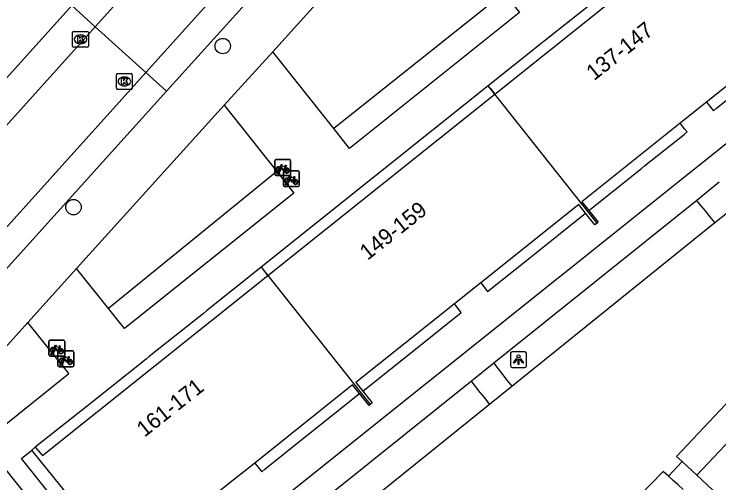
# Model space of a CAD drawing. Extents: x 159040 to 160094, y 381214 to 382518.
# Drawn here: x 159621.21 to 159665.82, y 381776.68 to 381806.35 of the extents above; entities that cross this region are included whole.
import ezdxf

# ---------------------------------------------------------------- set-up
doc = ezdxf.new("R2010")
doc.units = 0
for name, color, linetype in [('IMGEO_Boom', 7, 'Continuous'), ('IMGEO_Fietsenrek', 7, 'Continuous'), ('IMGEO_Haag', 7, 'Continuous'), ('IMGEO_Kolk', 7, 'Continuous'), ('IMGEO_Lichtpunt', 7, 'Continuous'), ('IMGEO_Pand', 7, 'Continuous'), ('IMGEO_Pand_nummerreeks', 7, 'Continuous'), ('IMGEO_Pand_overbouw', 7, 'Continuous'), ('IMGEO_Parkeervlak_open', 7, 'Continuous'), ('IMGEO_Rijbaan_lokaal_open', 7, 'Continuous'), ('IMGEO_Voetpad_gesloten', 7, 'Continuous'), ('IMGEO_Voetpad_open', 7, 'Continuous')]:
    doc.layers.add(name, color=color, linetype=linetype)

msp = doc.modelspace()

# ---------------------------------------------------------------- linework, layer by layer
at = {"layer": 'IMGEO_Boom'}
for centre in [(159634.418, 381804.325), (159624.97, 381794.13)]:
    msp.add_circle(centre, 0.489, dxfattribs=at)
at = {"layer": 'IMGEO_Fietsenrek'}
for p, q in [((159637.707, 381796.219), (159637.707, 381797.06)), ((159637.707, 381797.06), (159637.707, 381796.219)), ((159637.782, 381797.144), (159638.623, 381797.144)), ((159638.623, 381797.144), (159637.782, 381797.144)), ((159638.707, 381797.069), (159638.707, 381796.228)), ((159638.707, 381796.228), (159638.707, 381797.069)), ((159637.834, 381796.228), (159637.873, 381796.388)), ((159637.945, 381796.4), (159637.944, 381796.404)), ((159637.976, 381796.411), (159637.977, 381796.404)), ((159638.329, 381796.433), (159639.17, 381796.433)), ((159639.17, 381796.433), (159638.329, 381796.433)), ((159638.394, 381796.693), (159638.43, 381796.598)), ((159638.632, 381796.144), (159637.791, 381796.144)), ((159637.791, 381796.144), (159638.632, 381796.144)), ((159637.868, 381796.228), (159637.834, 381796.228)), ((159637.903, 381796.376), (159637.868, 381796.228)), ((159637.986, 381796.228), (159637.952, 381796.37)), ((159637.984, 381796.374), (159638.019, 381796.228)), ((159638.019, 381796.228), (159637.986, 381796.228)), ((159638.254, 381795.508), (159638.254, 381796.349)), ((159638.254, 381796.349), (159638.254, 381795.508)), ((159638.941, 381795.982), (159638.977, 381795.887)), ((159639.254, 381796.358), (159639.254, 381795.517)), ((159639.254, 381795.517), (159639.254, 381796.358)), ((159638.381, 381795.517), (159638.42, 381795.677)), ((159638.415, 381795.517), (159638.381, 381795.517)), ((159638.45, 381795.665), (159638.415, 381795.517)), ((159638.492, 381795.689), (159638.491, 381795.693)), ((159638.533, 381795.517), (159638.499, 381795.659)), ((159638.523, 381795.7), (159638.524, 381795.693)), ((159638.531, 381795.663), (159638.566, 381795.517)), ((159638.566, 381795.517), (159638.533, 381795.517)), ((159639.179, 381795.433), (159638.338, 381795.433)), ((159638.338, 381795.433), (159639.179, 381795.433)), ((159623.489, 381785.71), (159624.33, 381785.71)), ((159624.33, 381785.71), (159623.489, 381785.71)), ((159623.414, 381784.785), (159623.414, 381785.626)), ((159623.414, 381785.626), (159623.414, 381784.785)), ((159624.101, 381785.259), (159624.137, 381785.164)), ((159624.414, 381785.635), (159624.414, 381784.794)), ((159624.414, 381784.794), (159624.414, 381785.635)), ((159623.541, 381784.794), (159623.58, 381784.954)), ((159623.575, 381784.794), (159623.541, 381784.794)), ((159623.61, 381784.942), (159623.575, 381784.794)), ((159623.652, 381784.966), (159623.651, 381784.97)), ((159623.693, 381784.794), (159623.659, 381784.936)), ((159623.683, 381784.977), (159623.684, 381784.97)), ((159623.691, 381784.94), (159623.726, 381784.794)), ((159623.726, 381784.794), (159623.693, 381784.794)), ((159623.987, 381784.11), (159623.987, 381784.951)), ((159623.987, 381784.951), (159623.987, 381784.11)), ((159624.062, 381785.035), (159624.903, 381785.035)), ((159624.903, 381785.035), (159624.062, 381785.035)), ((159624.987, 381784.96), (159624.987, 381784.119)), ((159624.987, 381784.119), (159624.987, 381784.96)), ((159624.339, 381784.71), (159623.498, 381784.71)), ((159623.498, 381784.71), (159624.339, 381784.71)), ((159624.674, 381784.584), (159624.71, 381784.489)), ((159624.912, 381784.035), (159624.071, 381784.035)), ((159624.071, 381784.035), (159624.912, 381784.035)), ((159624.114, 381784.119), (159624.153, 381784.279)), ((159624.148, 381784.119), (159624.114, 381784.119)), ((159624.183, 381784.267), (159624.148, 381784.119)), ((159624.225, 381784.291), (159624.224, 381784.295)), ((159624.266, 381784.119), (159624.232, 381784.261)), ((159624.256, 381784.302), (159624.257, 381784.295)), ((159624.264, 381784.265), (159624.299, 381784.119)), ((159624.299, 381784.119), (159624.266, 381784.119))]:
    msp.add_line(p, q, dxfattribs=at)
for points in [[(159638.02, 381796.67), (159638.115, 381796.834), (159638.201, 381796.82), (159638.203, 381796.811), (159638.147, 381796.8), (159638.12, 381796.755), (159638.376, 381796.714)], [(159638.041, 381796.618), (159637.989, 381796.528), (159637.949, 381796.503), (159637.95, 381796.55), (159638.005, 381796.644)], [(159638.316, 381796.426), (159638.266, 381796.426), (159638.075, 381796.677), (159638.056, 381796.645)], [(159638.363, 381796.689), (159638.106, 381796.73), (159638.089, 381796.701), (159638.256, 381796.481), (159638.363, 381796.689)], [(159638.411, 381796.591), (159638.381, 381796.668), (159638.272, 381796.45), (159638.315, 381796.45)], [(159638.345, 381796.45), (159638.465, 381796.449), (159638.421, 381796.563)], [(159638.441, 381796.57), (159638.496, 381796.425), (159638.346, 381796.425)], [(159638.376, 381796.714), (159638.401, 381796.763), (159638.395, 381796.767), (159638.372, 381796.771), (159638.36, 381796.778), (159638.359, 381796.781), (159638.361, 381796.786), (159638.456, 381796.771), (159638.458, 381796.761), (159638.448, 381796.748), (159638.436, 381796.742), (159638.422, 381796.748), (159638.394, 381796.693)], [(159638.567, 381795.959), (159638.662, 381796.123), (159638.748, 381796.109), (159638.75, 381796.1), (159638.694, 381796.089), (159638.667, 381796.044), (159638.923, 381796.003)], [(159638.863, 381795.715), (159638.813, 381795.715), (159638.622, 381795.966), (159638.603, 381795.934)], [(159638.91, 381795.978), (159638.653, 381796.019), (159638.636, 381795.99), (159638.803, 381795.77), (159638.91, 381795.978)], [(159638.958, 381795.88), (159638.928, 381795.957), (159638.819, 381795.739), (159638.862, 381795.739)], [(159638.923, 381796.003), (159638.948, 381796.052), (159638.942, 381796.056), (159638.919, 381796.06), (159638.907, 381796.067), (159638.906, 381796.07), (159638.908, 381796.075), (159639.003, 381796.06), (159639.005, 381796.05), (159638.995, 381796.037), (159638.983, 381796.031), (159638.969, 381796.037), (159638.941, 381795.982)], [(159638.588, 381795.907), (159638.536, 381795.817), (159638.496, 381795.792), (159638.497, 381795.839), (159638.552, 381795.933)], [(159638.892, 381795.739), (159639.012, 381795.738), (159638.968, 381795.852)], [(159638.988, 381795.859), (159639.043, 381795.714), (159638.893, 381795.714)], [(159623.727, 381785.236), (159623.822, 381785.4), (159623.908, 381785.386), (159623.91, 381785.377), (159623.854, 381785.366), (159623.827, 381785.321), (159624.083, 381785.28)], [(159624.023, 381784.992), (159623.973, 381784.992), (159623.782, 381785.243), (159623.763, 381785.211)], [(159624.07, 381785.255), (159623.813, 381785.296), (159623.796, 381785.267), (159623.963, 381785.047), (159624.07, 381785.255)], [(159624.083, 381785.28), (159624.108, 381785.329), (159624.102, 381785.333), (159624.079, 381785.337), (159624.067, 381785.344), (159624.066, 381785.347), (159624.068, 381785.352), (159624.163, 381785.337), (159624.165, 381785.327), (159624.155, 381785.314), (159624.143, 381785.308), (159624.129, 381785.314), (159624.101, 381785.259)], [(159623.748, 381785.184), (159623.696, 381785.094), (159623.656, 381785.069), (159623.657, 381785.116), (159623.712, 381785.21)], [(159624.118, 381785.157), (159624.088, 381785.234), (159623.979, 381785.016), (159624.022, 381785.016)], [(159624.052, 381785.016), (159624.172, 381785.015), (159624.128, 381785.129)], [(159624.148, 381785.136), (159624.203, 381784.991), (159624.053, 381784.991)], [(159624.321, 381784.509), (159624.269, 381784.419), (159624.229, 381784.394), (159624.23, 381784.441), (159624.285, 381784.535)], [(159624.3, 381784.561), (159624.395, 381784.725), (159624.481, 381784.711), (159624.483, 381784.702), (159624.427, 381784.691), (159624.4, 381784.646), (159624.656, 381784.605)], [(159624.596, 381784.317), (159624.546, 381784.317), (159624.355, 381784.568), (159624.336, 381784.536)], [(159624.643, 381784.58), (159624.386, 381784.621), (159624.369, 381784.592), (159624.536, 381784.372), (159624.643, 381784.58)], [(159624.691, 381784.482), (159624.661, 381784.559), (159624.552, 381784.341), (159624.595, 381784.341)], [(159624.625, 381784.341), (159624.745, 381784.34), (159624.701, 381784.454)], [(159624.721, 381784.461), (159624.776, 381784.316), (159624.626, 381784.316)], [(159624.656, 381784.605), (159624.681, 381784.654), (159624.675, 381784.658), (159624.652, 381784.662), (159624.64, 381784.669), (159624.639, 381784.672), (159624.641, 381784.677), (159624.736, 381784.662), (159624.738, 381784.652), (159624.728, 381784.639), (159624.716, 381784.633), (159624.702, 381784.639), (159624.674, 381784.584)]]:
    msp.add_lwpolyline(points, dxfattribs=at)
for centre, radius, start, end in [((159637.785, 381797.066), 0.0779, 92.4484, 184.2845), ((159637.785, 381797.066), 0.0779, 92.4484, 184.2845), ((159638.629, 381797.066), 0.0779, 2.4484, 94.2845), ((159638.629, 381797.066), 0.0779, 2.4484, 94.2845), ((159637.947, 381796.529), 0.159, 62.6766, 242.1369), ((159637.947, 381796.529), 0.129, 63.3192, 238.903), ((159637.927, 381796.4), 0.0499, 12.8025, 158.6934), ((159637.927, 381796.4), 0.0174, 12.8025, 163.4502), ((159637.947, 381796.529), 0.129, 253.415, 269.0204), ((159637.947, 381796.529), 0.129, 283.6043, 43.4302), ((159637.947, 381796.529), 0.159, 283.5766, 46.6042), ((159638.332, 381796.355), 0.0779, 92.4484, 184.2845), ((159638.332, 381796.355), 0.0779, 92.4484, 184.2845), ((159638.474, 381796.445), 0.159, 113.3408, 178.3217), ((159638.474, 381796.445), 0.159, 187.0065, 105.7708), ((159638.474, 381796.445), 0.129, 113.923, 177.9556), ((159638.474, 381796.445), 0.129, 188.6715, 104.5883), ((159639.176, 381796.355), 0.0779, 2.4484, 94.2845), ((159639.176, 381796.355), 0.0779, 2.4484, 94.2845), ((159637.785, 381796.222), 0.0779, 182.4484, 274.2845), ((159637.785, 381796.222), 0.0779, 182.4484, 274.2845), ((159637.947, 381796.529), 0.159, 253.9967, 271.7867), ((159638.494, 381795.818), 0.159, 62.6766, 242.1369), ((159638.494, 381795.818), 0.129, 63.3192, 238.903), ((159638.629, 381796.222), 0.0779, 272.4484, 4.2845), ((159638.629, 381796.222), 0.0779, 272.4484, 4.2845), ((159638.332, 381795.511), 0.0779, 182.4484, 274.2845), ((159638.332, 381795.511), 0.0779, 182.4484, 274.2845), ((159638.474, 381795.689), 0.0499, 12.8025, 158.6934), ((159638.494, 381795.818), 0.159, 253.9967, 271.7867), ((159638.474, 381795.689), 0.0174, 12.8025, 163.4502), ((159638.494, 381795.818), 0.129, 253.415, 269.0204), ((159638.494, 381795.818), 0.129, 283.6043, 43.4302), ((159638.494, 381795.818), 0.159, 283.5766, 46.6042), ((159639.021, 381795.734), 0.159, 113.3408, 178.3217), ((159639.021, 381795.734), 0.159, 187.0065, 105.7708), ((159639.021, 381795.734), 0.129, 113.923, 177.9556), ((159639.021, 381795.734), 0.129, 188.6715, 104.5883), ((159639.176, 381795.511), 0.0779, 272.4484, 4.2845), ((159639.176, 381795.511), 0.0779, 272.4484, 4.2845), ((159623.492, 381785.632), 0.0779, 92.4484, 184.2845), ((159623.492, 381785.632), 0.0779, 92.4484, 184.2845), ((159624.336, 381785.632), 0.0779, 2.4484, 94.2845), ((159624.336, 381785.632), 0.0779, 2.4484, 94.2845), ((159623.654, 381785.095), 0.159, 62.6766, 242.1369), ((159623.654, 381785.095), 0.129, 63.3192, 238.903), ((159623.634, 381784.966), 0.0499, 12.8025, 158.6934), ((159623.654, 381785.095), 0.159, 253.9967, 271.7867), ((159623.634, 381784.966), 0.0174, 12.8025, 163.4502), ((159623.654, 381785.095), 0.129, 253.415, 269.0204), ((159623.654, 381785.095), 0.129, 283.6043, 43.4302), ((159623.654, 381785.095), 0.159, 283.5766, 46.6042), ((159624.065, 381784.957), 0.0779, 92.4484, 184.2845), ((159624.065, 381784.957), 0.0779, 92.4484, 184.2845), ((159624.181, 381785.011), 0.159, 113.3408, 178.3217), ((159624.181, 381785.011), 0.159, 187.0065, 105.7708), ((159624.181, 381785.011), 0.129, 113.923, 177.9556), ((159624.181, 381785.011), 0.129, 188.6715, 104.5883), ((159624.336, 381784.788), 0.0779, 272.4484, 4.2845), ((159624.336, 381784.788), 0.0779, 272.4484, 4.2845), ((159624.909, 381784.957), 0.0779, 2.4484, 94.2845), ((159624.909, 381784.957), 0.0779, 2.4484, 94.2845), ((159623.492, 381784.788), 0.0779, 182.4484, 274.2845), ((159623.492, 381784.788), 0.0779, 182.4484, 274.2845), ((159624.227, 381784.42), 0.159, 62.6766, 242.1369), ((159624.227, 381784.42), 0.129, 63.3192, 238.903), ((159624.227, 381784.42), 0.129, 283.6043, 43.4302), ((159624.227, 381784.42), 0.159, 283.5766, 46.6042), ((159624.754, 381784.336), 0.159, 113.3408, 178.3217), ((159624.754, 381784.336), 0.159, 187.0065, 105.7708), ((159624.754, 381784.336), 0.129, 113.923, 177.9556), ((159624.754, 381784.336), 0.129, 188.6715, 104.5883), ((159624.065, 381784.113), 0.0779, 182.4484, 274.2845), ((159624.065, 381784.113), 0.0779, 182.4484, 274.2845), ((159624.207, 381784.291), 0.0499, 12.8025, 158.6934), ((159624.227, 381784.42), 0.159, 253.9967, 271.7867), ((159624.207, 381784.291), 0.0174, 12.8025, 163.4502), ((159624.227, 381784.42), 0.129, 253.415, 269.0204), ((159624.909, 381784.113), 0.0779, 272.4484, 4.2845), ((159624.909, 381784.113), 0.0779, 272.4484, 4.2845)]:
    msp.add_arc(centre, radius, start, end, dxfattribs=at)
at = {"layer": 'IMGEO_Haag'}
for points in [[(159652.209, 381807.696), (159641.444, 381799.108)], [(159637.836, 381796.387), (159627.185, 381787.716)], [(159652.715, 381782.803), (159665.563, 381793.152)], [(159675.338, 381785.62), (159672.448, 381788.23), (159663.146, 381778.345), (159663.486, 381778.037)], [(159664.419, 381777.173), (159672.65, 381785.89), (159674.213, 381784.393)], [(159638.455, 381771.318), (159651.309, 381781.67)], [(159662.63, 381777.115), (159662.301, 381777.411), (159659.119, 381774.164), (159665.671, 381767.924)]]:
    msp.add_lwpolyline(points, dxfattribs=at)
at = {"layer": 'IMGEO_Kolk'}
for p, q in [((159624.915, 381804.324), (159624.915, 381805.176)), ((159624.99, 381805.25), (159625.842, 381805.25)), ((159625.403, 381805.03), (159625.428, 381805.03)), ((159625.916, 381805.176), (159625.916, 381804.324)), ((159625.426, 381804.47), (159625.401, 381804.47)), ((159625.842, 381804.25), (159624.99, 381804.25)), ((159627.688, 381801.66), (159627.688, 381802.512)), ((159627.763, 381802.586), (159628.615, 381802.586)), ((159628.176, 381802.366), (159628.201, 381802.366)), ((159628.689, 381802.512), (159628.689, 381801.66)), ((159628.199, 381801.806), (159628.174, 381801.806)), ((159628.615, 381801.586), (159627.763, 381801.586))]:
    msp.add_line(p, q, dxfattribs=at)
for points in [[(159624.915, 381804.324), (159624.915, 381805.176)], [(159624.99, 381805.25), (159625.842, 381805.25)], [(159625.236, 381804.95), (159625.359, 381804.95), (159625.359, 381804.799), (159625.489, 381804.95), (159625.653, 381804.95), (159625.507, 381804.799), (159625.66, 381804.55), (159625.508, 381804.55), (159625.423, 381804.714), (159625.359, 381804.647), (159625.359, 381804.55), (159625.236, 381804.55), (159625.236, 381804.95)], [(159625.916, 381805.176), (159625.916, 381804.324)], [(159625.842, 381804.25), (159624.99, 381804.25)], [(159627.688, 381801.66), (159627.688, 381802.512)], [(159627.763, 381802.586), (159628.615, 381802.586)], [(159628.009, 381802.286), (159628.132, 381802.286), (159628.132, 381802.135), (159628.262, 381802.286), (159628.426, 381802.286), (159628.28, 381802.135), (159628.433, 381801.886), (159628.281, 381801.886), (159628.196, 381802.05), (159628.132, 381801.983), (159628.132, 381801.886), (159628.009, 381801.886), (159628.009, 381802.286)], [(159628.689, 381802.512), (159628.689, 381801.66)], [(159628.615, 381801.586), (159627.763, 381801.586)]]:
    msp.add_lwpolyline(points, dxfattribs=at)
for centre, start, end in [((159624.992, 381805.174), 91.552, 178.448), ((159624.992, 381805.174), 91.552, 178.448), ((159625.84, 381805.174), 1.552, 88.448), ((159625.84, 381805.174), 1.552, 88.448), ((159624.992, 381804.326), 181.552, 268.448), ((159624.992, 381804.326), 181.552, 268.448), ((159625.84, 381804.326), 271.552, 358.448), ((159625.84, 381804.326), 271.552, 358.448), ((159627.765, 381802.51), 91.552, 178.448), ((159627.765, 381802.51), 91.552, 178.448), ((159628.613, 381802.51), 1.552, 88.448), ((159628.613, 381802.51), 1.552, 88.448), ((159627.765, 381801.662), 181.552, 268.448), ((159627.765, 381801.662), 181.552, 268.448), ((159628.613, 381801.662), 271.552, 358.448), ((159628.613, 381801.662), 271.552, 358.448)]:
    msp.add_arc(centre, 0.0765, start, end, dxfattribs=at)
for centre, major_axis, ratio, start_param, end_param in [((159625.402, 381804.75), (-0.387, 0.002), 0.722429, 4.712389, 7.853982), ((159625.427, 381804.75), (-0.39, 0.002), 0.717154, 1.570796, 4.712389), ((159628.175, 381802.086), (-0.387, 0.002), 0.722429, 4.712389, 7.853982), ((159628.2, 381802.086), (-0.39, 0.002), 0.717154, 1.570796, 4.712389)]:
    msp.add_ellipse(centre, major_axis=major_axis, ratio=ratio, start_param=start_param, end_param=end_param, dxfattribs=at)
at = {"layer": 'IMGEO_Lichtpunt'}
for p, q in [((159652.64, 381784.89), (159652.64, 381784.083)), ((159652.64, 381784.89), (159652.64, 381784.083)), ((159653.542, 381784.985), (159652.734, 381784.985)), ((159653.542, 381784.985), (159652.734, 381784.985)), ((159653.636, 381784.083), (159653.636, 381784.89)), ((159653.636, 381784.083), (159653.636, 381784.89)), ((159652.734, 381783.989), (159653.542, 381783.989)), ((159652.734, 381783.989), (159653.542, 381783.989))]:
    msp.add_line(p, q, dxfattribs=at)
for points in [[(159653.014, 381784.554), (159653.053, 381784.526), (159652.865, 381784.264), (159652.827, 381784.291), (159653.014, 381784.554)], [(159653.116, 381784.506), (159653.163, 381784.506), (159653.163, 381784.184), (159653.116, 381784.184), (159653.116, 381784.506)], [(159653.226, 381784.526), (159653.264, 381784.553), (159653.451, 381784.291), (159653.412, 381784.263), (159653.226, 381784.526)]]:
    msp.add_lwpolyline(points, dxfattribs=at)
msp.add_circle((159653.139, 381784.688), 0.0994, dxfattribs=at)
for centre, start, end in [((159652.734, 381784.89), 90, 180), ((159652.734, 381784.89), 90, 180), ((159653.542, 381784.89), 0, 90), ((159653.542, 381784.89), 0, 90), ((159652.734, 381784.083), 180, 270), ((159652.734, 381784.083), 180, 270), ((159653.542, 381784.083), 270, 0), ((159653.542, 381784.083), 270, 360)]:
    msp.add_arc(centre, 0.0946, start, end, dxfattribs=at)
at = {"layer": 'IMGEO_Pand'}
for points in [[(159651.632, 381801.285), (159665.8, 381812.605), (159665.398, 381813.125), (159665.632, 381813.306), (159666.46, 381812.323)], [(159671.99, 381805.439), (159672.462, 381804.845), (159672.351, 381804.757), (159672.227, 381804.658), (159671.751, 381805.257), (159671.323, 381805.795), (159665.042, 381800.778), (159663.368, 381799.441), (159657.148, 381794.473), (159657.587, 381793.923), (159658.181, 381793.179), (159658.107, 381793.119)], [(159637.27, 381789.809), (159651.632, 381801.285)], [(159658.107, 381793.119), (159651.632, 381801.285)], [(159658.107, 381793.119), (159657.973, 381793.009), (159657.38, 381793.757), (159656.949, 381794.302), (159650.748, 381789.351), (159649.075, 381788.016), (159642.842, 381783.04), (159643.281, 381782.496), (159643.883, 381781.751), (159643.748, 381781.64)], [(159622.325, 381778.755), (159622.549, 381778.943), (159622.999, 381778.406), (159637.27, 381789.809)], [(159637.27, 381789.809), (159643.748, 381781.64)], [(159643.748, 381781.64), (159643.676, 381781.579), (159643.075, 381782.332), (159642.635, 381782.885), (159636.444, 381777.939), (159634.763, 381776.594), (159628.504, 381771.591), (159628.941, 381771.044), (159628.836, 381770.96), (159628.707, 381770.857), (159622.325, 381778.755)]]:
    msp.add_lwpolyline(points, dxfattribs=at)
at = {"layer": 'IMGEO_Pand_overbouw'}
for points in [[(159665.398, 381813.125), (159661.977, 381810.394), (159661.789, 381810.244), (159658.362, 381807.508), (159658.168, 381807.353), (159654.752, 381804.626), (159654.555, 381804.469), (159651.222, 381801.808), (159651.219, 381801.806), (159651.375, 381801.61), (159651.632, 381801.285), (159665.8, 381812.605)], [(159671.751, 381805.257), (159671.323, 381805.795), (159665.042, 381800.778), (159665.318, 381800.432), (159665.475, 381800.237), (159665.671, 381800.394), (159668.158, 381802.383), (159668.36, 381802.545)], [(159651.632, 381801.285), (159651.219, 381801.806), (159636.852, 381790.336), (159637.27, 381789.809)], [(159657.587, 381793.923), (159660.915, 381796.583), (159661.113, 381796.741), (159663.613, 381798.739), (159663.806, 381798.893), (159663.65, 381799.089), (159663.368, 381799.441), (159657.148, 381794.473)], [(159650.748, 381789.351), (159651.184, 381788.804), (159653.845, 381790.931), (159657.38, 381793.757), (159656.949, 381794.302)], [(159637.27, 381789.809), (159637.007, 381790.14), (159636.852, 381790.336), (159636.728, 381790.237), (159633.388, 381787.571), (159633.189, 381787.412), (159629.763, 381784.677), (159629.562, 381784.517), (159626.151, 381781.793), (159625.947, 381781.63), (159622.549, 381778.943), (159622.999, 381778.406)], [(159643.281, 381782.496), (159646.821, 381785.32), (159649.513, 381787.467), (159649.075, 381788.016), (159642.842, 381783.04)], [(159636.444, 381777.939), (159636.725, 381777.587), (159636.881, 381777.391), (159637.079, 381777.55), (159639.555, 381779.524), (159639.748, 381779.679), (159643.075, 381782.332), (159642.635, 381782.885)]]:
    msp.add_lwpolyline(points, close=True, dxfattribs=at)
at = {"layer": 'IMGEO_Parkeervlak_open'}
for points in [[(159626.352, 381805.552), (159624.86, 381806.887)], [(159629.549, 381802.659), (159630.856, 381801.471)]]:
    msp.add_lwpolyline(points, dxfattribs=at)
at = {"layer": 'IMGEO_Rijbaan_lokaal_open'}
for points in [[(159638.897, 381819.482), (159626.352, 381805.552)], [(159629.549, 381802.659), (159642.102, 381816.592)], [(159626.352, 381805.552), (159602.517, 381779.098)], [(159629.549, 381802.659), (159626.352, 381805.552)], [(159613.786, 381785.161), (159629.549, 381802.659)]]:
    msp.add_lwpolyline(points, dxfattribs=at)
at = {"layer": 'IMGEO_Voetpad_gesloten'}
for points in [[(159703.332, 381778.057), (159702.939, 381778.5), (159699.62, 381781.437), (159675.685, 381803.499), (159673.113, 381803.604), (159630.084, 381769.208)], [(159665.84, 381795.709), (159664.425, 381794.557)], [(159664.425, 381794.557), (159651.572, 381784.25)], [(159651.572, 381784.25), (159650.152, 381783.116)], [(159650.152, 381783.116), (159637.272, 381772.791)]]:
    msp.add_lwpolyline(points, dxfattribs=at)
at = {"layer": 'IMGEO_Voetpad_open'}
for points in [[(159643.428, 381815.397), (159630.856, 381801.471)], [(159637.588, 381803.968), (159646.945, 381814.368)], [(159652.209, 381807.696), (159653.2, 381806.44), (159642.443, 381797.849), (159641.444, 381799.108)], [(159603.32, 381782.965), (159624.86, 381806.887)], [(159637.588, 381803.968), (159634.517, 381800.588)], [(159641.444, 381799.108), (159637.588, 381803.968)], [(159630.856, 381801.471), (159616.994, 381786.112)], [(159625.171, 381790.25), (159634.517, 381800.588)], [(159634.517, 381800.588), (159637.836, 381796.387)], [(159637.836, 381796.387), (159638.923, 381795.012), (159628.195, 381786.445), (159627.185, 381787.716)], [(159665.563, 381793.152), (159665.247, 381793.543), (159664.963, 381793.893), (159664.68, 381794.242), (159664.425, 381794.557)], [(159665.563, 381793.152), (159666.977, 381794.289)], [(159625.171, 381790.25), (159622.091, 381786.841)], [(159627.185, 381787.716), (159625.171, 381790.25)], [(159615.351, 381779.363), (159615.349, 381777.258), (159626.736, 381766.686), (159628.324, 381767.963), (159619.279, 381779.271), (159624.677, 381783.598), (159622.091, 381786.841)], [(159622.091, 381786.841), (159615.351, 381779.363)], [(159674.213, 381784.393), (159666.112, 381775.584), (159664.419, 381777.173)], [(159651.572, 381784.25), (159651.85, 381783.897), (159652.129, 381783.544), (159652.408, 381783.191), (159652.715, 381782.803)], [(159651.309, 381781.67), (159651.001, 381782.056), (159650.72, 381782.408), (159650.438, 381782.759), (159650.152, 381783.116)], [(159651.309, 381781.67), (159652.715, 381782.803)], [(159630.084, 381769.208), (159630.024, 381769.286), (159629.27, 381768.718), (159621.675, 381778.223), (159622.325, 381778.755)], [(159662.63, 381777.115), (159663.486, 381778.037)], [(159663.486, 381778.037), (159663.803, 381777.744), (159664.111, 381777.458), (159664.419, 381777.173)], [(159663.56, 381776.258), (159663.232, 381776.56), (159662.923, 381776.845), (159662.63, 381777.115)]]:
    msp.add_lwpolyline(points, dxfattribs=at)

# ---------------------------------------------------------------- texts
at = {"layer": 'IMGEO_Pand_nummerreeks'}
for s, rotation, p in [('137-147', 38.4115, (159657.922, 381802.101)), ('149-159', 38.4106, (159643.585, 381790.733)), ('161-171', 38.4117, (159629.468, 381779.539))]:
    msp.add_text(s, height=1, rotation=rotation, dxfattribs=at).set_placement(p)

doc.saveas('drawing.dxf')
